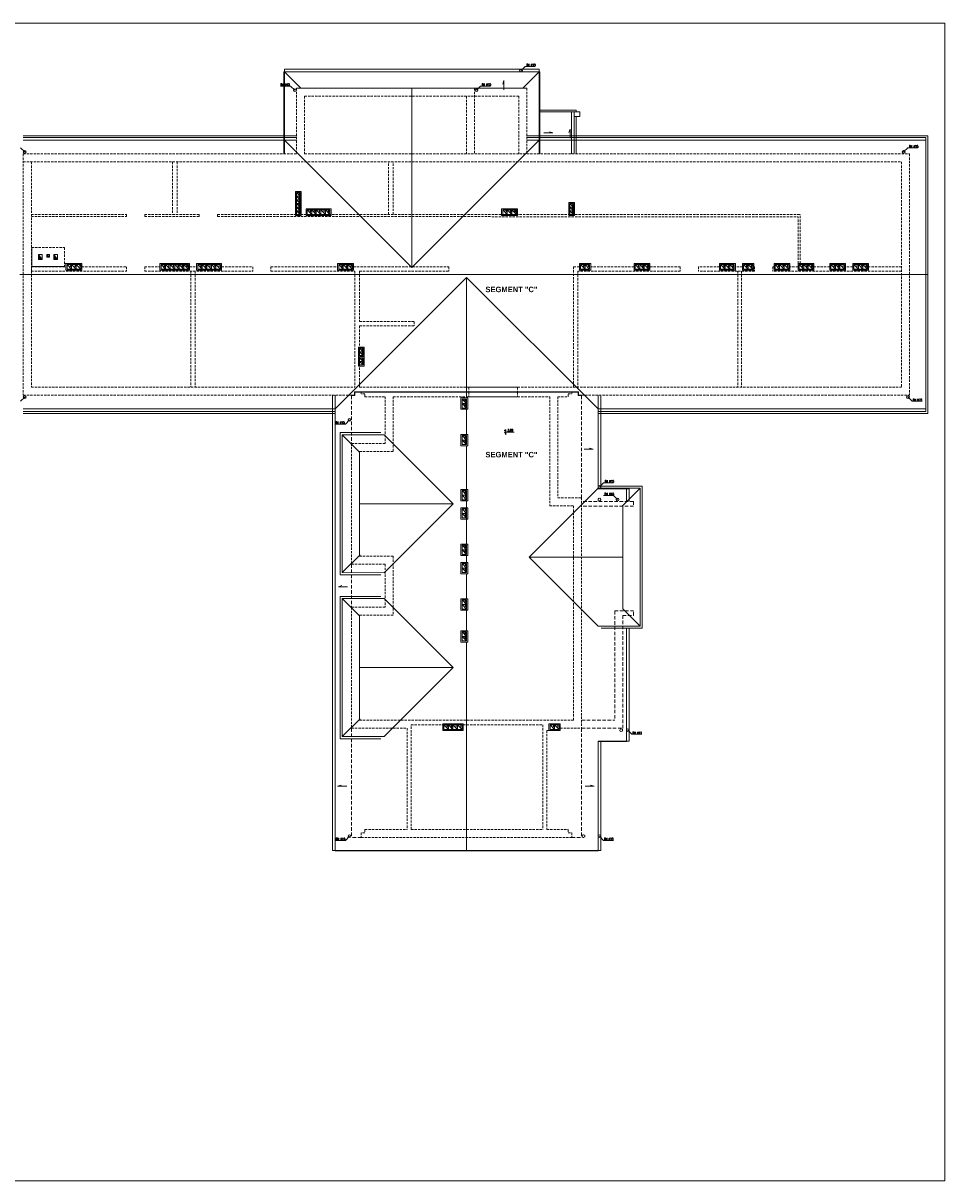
# Model space of a CAD drawing. Header units: millimetres. Extents: x 15214 to 140083, y -437840 to -79279.
# Tile 741 of 741: x 99838 to 104897, y -199942 to -193590. Entities that reach past the tile are written whole.
import ezdxf

# ---------------------------------------------------------------- set-up
doc = ezdxf.new("R2010")
doc.units = ezdxf.units.MM
doc.linetypes.add('HIDDEN', pattern=[9.525, 6.35, -3.175])
for name, color, linetype, lineweight in [('! posadzki', 7, 'Continuous', 0), ('Istn-cienka', 4, 'Continuous', 9), ('Istn-went', 5, 'Continuous', 13), ('Istn-widok', 1, 'Continuous', 15), ('Opis', 8, 'Continuous', 13)]:
    doc.layers.add(name, color=color, linetype=linetype, lineweight=lineweight)
doc.styles.add('ARCHETYP', font='romans.shx', dxfattribs={"height": 15})
doc.styles.add('SIMPLEX', font='simplex.shx', dxfattribs={"width": 0.77})
doc.styles.add('STYLE10', font='arialbd.ttf')

msp = doc.modelspace()

# ---------------------------------------------------------------- hatches: boundary and pattern name
at = {"layer": 'Istn-went'}
for points in [[(99923.13512, -194859.5883), (99923.13512, -194886.5883), (99943.13512, -194886.5883)], [(99982.13512, -194873.5883), (99968.13512, -194859.5883), (99968.13512, -194873.5883)], [(100007.13512, -194886.5883), (100027.13512, -194886.5883), (100007.13512, -194859.5883)]]:
    msp.add_hatch(color=256, dxfattribs=at).paths.add_polyline_path(points)

# ---------------------------------------------------------------- linework, layer by layer
at = {"layer": '! posadzki'}
msp.add_lwpolyline([(98318.49381, -193590.2672), (104896.74134, -193590.2672), (104896.74134, -199941.57368), (98318.49381, -199941.57368)], close=True, dxfattribs=at)
at = {"layer": 'Istn-cienka', "linetype": 'HIDDEN', "ltscale": 2}
for p, q in [((101967.13512, -198014.5883), (101967.13512, -197439.5883)), ((102712.13512, -197470.5883), (102712.13512, -198014.5883))]:
    msp.add_line(p, q, dxfattribs=at)
for points in [[(101339.13512, -193947.5883), (102603.13512, -193947.5883)], [(101339.13512, -193947.5883), (101339.13512, -194307.5883)], [(102315.13512, -193947.5883), (102315.13512, -194307.5883)], [(102603.13512, -193947.5883), (102603.13512, -194307.5883)], [(101383.13512, -193991.5883), (102559.13512, -193991.5883)], [(101383.13512, -193991.5883), (101383.13512, -194307.5883)], [(102271.13512, -193991.5883), (102271.13512, -194307.5883)], [(102559.13512, -193991.5883), (102559.13512, -194307.5883)], [(99839.13512, -194307.5883), (101339.13512, -194307.5883)], [(99839.13512, -194307.5883), (99839.13512, -195631.5883)], [(101383.13512, -194307.5883), (104703.13512, -194307.5883)], [(104703.13512, -194307.5883), (104703.13512, -195631.5883)], [(99839.13512, -194351.5883), (104659.13512, -194351.5883)], [(99883.13512, -194351.5883), (99883.13512, -194926.5883)], [(100658.13512, -194351.5883), (100658.13512, -194639.70087)], [(100683.13512, -194351.5883), (100683.13512, -194639.70087)], [(101844.13512, -194639.84058), (101844.13512, -194351.5883)], [(101869.13512, -194639.8438), (101869.13512, -194351.5883)], [(104659.13512, -194351.5883), (104659.13512, -195587.5883)], [(99883.13512, -194639.5883), (100405.12942, -194639.65546)], [(99883.13512, -194651.5883), (100405.12942, -194651.65546)], [(100405.12942, -194639.65546), (100405.12942, -194651.66832)], [(100505.12942, -194639.66832), (100805.09915, -194639.70691)], [(100505.12942, -194639.66832), (100505.12942, -194651.66832)], [(100505.12942, -194651.66832), (100805.09914, -194651.70691)], [(100805.09914, -194639.70691), (100805.09914, -194651.71978)], [(100905.09914, -194639.71978), (100905.09914, -194651.71978)], [(100905.09914, -194651.71978), (104091.13512, -194652.12965)], [(100905.09915, -194639.71978), (104103.13512, -194640.13119)], [(104091.13512, -194908.5883), (104091.13512, -194652.12965)], [(104103.13512, -194908.5883), (104103.13512, -194640.12965)], [(99885.13512, -194821.5883), (100065.13512, -194821.5883)], [(100065.13512, -194821.5883), (100065.13512, -194924.5883)], [(100065.13512, -194908.0883), (100160.13512, -194908.0883), (100160.13512, -194926.5883)], [(100589.13512, -194926.5883), (100589.13512, -194908.5883), (100751.13512, -194908.5883), (100751.13512, -194926.5883)], [(100790.13512, -194926.5883), (100790.13512, -194908.5883), (100927.13512, -194908.5883), (100927.13512, -194926.5883)], [(101564.13512, -194926.5883), (101564.13512, -194908.5883), (101651.13512, -194908.5883), (101651.13512, -194926.5883)], [(102891.13512, -194926.5883), (102891.13512, -194908.5883), (102953.13512, -194908.5883), (102953.13512, -194926.5883)], [(103191.13512, -194926.5883), (103191.13512, -194908.5883), (103278.13512, -194908.5883), (103278.13512, -194926.5883)], [(103660.13512, -194926.5883), (103660.13512, -194908.5883), (103747.13512, -194908.5883), (103747.13512, -194926.5883)], [(103786.13512, -194926.5883), (103786.13512, -194908.5883), (103848.13512, -194908.5883), (103848.13512, -194926.5883)], [(103959.13512, -194926.5883), (103959.13512, -194908.5883), (104046.13512, -194908.5883), (104046.13512, -194926.5883)], [(104091.13512, -194926.5883), (104091.13512, -194908.5883), (104178.13512, -194908.5883), (104178.13512, -194926.5883)], [(104265.13512, -194926.5883), (104265.13512, -194908.5883), (104352.13512, -194908.5883), (104352.13512, -194926.5883)], [(104391.13512, -194926.5883), (104391.13512, -194908.5883), (104478.13512, -194908.5883), (104478.13512, -194926.5883)], [(99883.13512, -194926.5883), (100073.13512, -194926.5883)], [(99883.13512, -194951.5883), (100405.09084, -194951.5883)], [(99883.13512, -194951.5883), (99883.13512, -195587.5883)], [(100160.13512, -194926.5883), (100405.09084, -194926.5883)], [(100405.09084, -194926.5883), (100405.09084, -194951.5883)], [(100505.09084, -194926.5883), (100589.13512, -194926.5883)], [(100505.09084, -194926.5883), (100505.09084, -194951.5883)], [(100505.09084, -194951.5883), (101098.05592, -194951.5883)], [(100751.13512, -194926.5883), (100790.13512, -194926.5883)], [(100758.13512, -194951.5883), (100758.13512, -195587.5883)], [(100783.13512, -194951.5883), (100783.13512, -195587.5883)], [(100927.13512, -194926.5883), (101098.05592, -194926.5883)], [(101098.05592, -194926.5883), (101098.05592, -194951.5883)], [(101198.05592, -194926.5883), (101564.13512, -194926.5883)], [(101198.05592, -194926.5883), (101198.05592, -194951.5883)], [(101198.05592, -194951.5883), (101659.13512, -194951.5883)], [(101651.13512, -194926.5883), (102174.13512, -194926.5883)], [(101659.13512, -194951.5883), (101659.13512, -195587.5883)], [(101684.13512, -194951.5883), (102174.13512, -194951.5883)], [(101684.13512, -194951.5883), (101684.13512, -195226.5883)], [(102174.13512, -194926.5883), (102174.13512, -194951.5883)], [(102891.13512, -194926.5883), (102858.13512, -194926.5883), (102858.13512, -195587.5883)], [(103444.07059, -194951.5883), (102883.13512, -194951.5883)], [(102883.13512, -194951.5883), (102883.13512, -195587.5883)], [(103191.13512, -194926.5883), (102953.13512, -194926.5883)], [(103444.07059, -194926.5883), (103278.13512, -194926.5883)], [(103444.07059, -194926.5883), (103444.07059, -194951.5883)], [(103660.13512, -194926.5883), (103544.07059, -194926.5883)], [(103544.07059, -194926.5883), (103544.07059, -194951.5883)], [(103852.10739, -194951.5883), (103544.07059, -194951.5883)], [(103786.13512, -194926.5883), (103747.13512, -194926.5883)], [(103761.13512, -194951.5883), (103761.13512, -195587.5883)], [(103781.13512, -194951.5883), (103781.13512, -195587.5883)], [(103852.10739, -194926.5883), (103848.13512, -194926.5883)], [(103852.10739, -194926.5883), (103852.10739, -194951.5883)], [(103959.13512, -194926.5883), (103952.10739, -194926.5883)], [(103952.10739, -194926.5883), (103952.10739, -194951.5883)], [(104659.13512, -194951.5883), (103952.10739, -194951.5883)], [(104091.13512, -194926.5883), (104046.13512, -194926.5883)], [(104265.13512, -194926.5883), (104178.13512, -194926.5883)], [(104391.13512, -194926.5883), (104352.13512, -194926.5883)], [(104659.13512, -194926.5883), (104478.13512, -194926.5883)], [(101684.13512, -195226.5883), (101984.13512, -195226.5883)], [(101984.13512, -195226.5883), (101984.13512, -195251.5883)], [(101684.13512, -195251.5883), (101984.13512, -195251.5883)], [(101684.13512, -195251.5883), (101684.13512, -195587.5883)], [(101684.13512, -195367.5883), (101710.13512, -195367.5883), (101710.13512, -195419.5883), (101684.13512, -195419.5883)], [(101684.13512, -195419.5883), (101710.13512, -195419.5883), (101710.13512, -195471.5883), (101684.13512, -195471.5883)], [(99883.13512, -195587.5883), (101659.13512, -195587.5883)], [(101684.13512, -195587.5883), (102284.13512, -195587.5883)], [(101694.13512, -195624.0883), (101694.13512, -195614.5883)], [(102284.13512, -195587.5883), (102284.13512, -195612.5883)], [(102284.13512, -195614.5883), (102284.13512, -195639.5883)], [(102552.13512, -195587.5883), (104659.13512, -195587.5883)], [(102552.13512, -195587.5883), (102552.13512, -195612.5883)], [(102552.13512, -195614.5883), (102552.13512, -195639.5883)], [(102849.13512, -195624.0883), (102849.13512, -195614.5883)], [(99839.13512, -195631.5883), (101640.13512, -195631.5883)], [(101714.13512, -195624.0883), (101694.13512, -195624.0883)], [(101714.13512, -195639.5883), (101714.13512, -195624.0883)], [(101714.13512, -195639.5883), (101825.13512, -195639.5883)], [(101825.13512, -195639.5883), (101825.13512, -195895.5883)], [(101869.13512, -195639.5883), (102284.13512, -195639.5883)], [(101869.13512, -195639.5883), (101869.13512, -195939.5883)], [(102552.13512, -195639.5883), (102728.13512, -195639.5883)], [(102728.13512, -195639.5883), (102728.13512, -196238.5883)], [(102772.13512, -195639.5883), (102772.13512, -196194.5883)], [(102772.13512, -195639.5883), (102829.13512, -195639.5883)], [(102829.13512, -195639.5883), (102829.13512, -195624.0883)], [(102829.13512, -195624.0883), (102849.13512, -195624.0883)], [(102903.13512, -195631.5883), (104703.13512, -195631.5883)], [(101640.13512, -195895.5883), (101825.13512, -195895.5883)], [(101640.13512, -195895.5883), (101640.13512, -196558.5883)], [(101684.13512, -195939.5883), (101869.13512, -195939.5883)], [(101684.13512, -195939.5883), (101684.13512, -196514.5883)], [(102728.13512, -196238.5883), (102859.13512, -196238.5883)], [(102772.13512, -196194.5883), (102903.13512, -196194.5883)], [(102859.13512, -196238.5883), (102859.13512, -197414.5883)], [(102903.13512, -196194.5883), (102903.13512, -197458.5883)], [(101640.13512, -196558.5883), (101825.13512, -196558.5883)], [(101684.13512, -196514.5883), (101869.13512, -196514.5883)], [(101825.13512, -196558.5883), (101825.13512, -196794.5883)], [(101869.13512, -196514.5883), (101869.13512, -196838.5883)], [(101640.13512, -196794.5883), (101825.13512, -196794.5883)], [(101640.13512, -196794.5883), (101640.13512, -197458.5883)], [(101684.13512, -196838.5883), (101869.13512, -196838.5883)], [(101684.13512, -196838.5883), (101684.13512, -197413.5883)], [(101640.13512, -197458.5883), (101945.13512, -197458.5883)], [(101684.13512, -197414.5883), (102859.13512, -197414.5883)], [(101945.13512, -197458.5883), (101945.13512, -198014.5883)], [(101967.13512, -197439.5883), (102690.13512, -197439.5883)], [(102141.13512, -197439.5883), (102141.13512, -197470.5883), (102253.13512, -197470.5883), (102253.13512, -197439.5883)], [(102147.13512, -197439.5883), (102247.13512, -197439.5883)], [(102690.13512, -197439.5883), (102690.13512, -198014.5883)], [(102730.13512, -197439.5883), (102730.13512, -197464.5883)], [(102730.13512, -197439.5883), (102780.13512, -197439.5883)], [(102780.13512, -197464.5883), (102780.13512, -197439.5883)], [(102786.13512, -197458.5883), (102903.13512, -197458.5883)], [(102786.13512, -197458.5883), (102786.13512, -197470.5883)], [(102712.13512, -197470.5883), (102786.13512, -197470.5883)], [(102730.13512, -197464.5883), (102780.13512, -197464.5883)], [(101714.13512, -198014.5883), (101714.13512, -198031.5883), (101694.13512, -198031.5883), (101694.13512, -198058.5883)], [(101714.13512, -198014.5883), (101945.13512, -198014.5883)], [(101967.13512, -198014.5883), (102690.13512, -198014.5883)], [(102712.13512, -198014.5883), (102829.13512, -198014.5883)], [(102829.13512, -198014.5883), (102829.13512, -198031.5883), (102849.13512, -198031.5883), (102849.13512, -198058.5883)], [(101694.13512, -198058.5883), (102690.13512, -198058.5883)], [(102685.13512, -198058.5883), (102849.13512, -198058.5883)]]:
    msp.add_lwpolyline(points, dxfattribs=at)
for points in [[(101332.13512, -194513.5883), (101364.13512, -194513.5883), (101364.13512, -194645.5883), (101332.13512, -194645.5883)], [(102832.13512, -194573.5883), (102864.13512, -194573.5883), (102864.13512, -194645.5883), (102832.13512, -194645.5883)], [(101391.13512, -194608.5883), (101528.13512, -194608.5883), (101528.13512, -194645.5883), (101391.13512, -194645.5883)], [(102464.13512, -194608.5883), (102551.13512, -194608.5883), (102551.13512, -194645.5883), (102464.13512, -194645.5883)], [(102241.13512, -195646.5883), (102278.13512, -195646.5883), (102278.13512, -195708.5883), (102241.13512, -195708.5883)], [(102241.13512, -195846.5883), (102278.13512, -195846.5883), (102278.13512, -195908.5883), (102241.13512, -195908.5883)], [(102241.13512, -196148.5883), (102278.13512, -196148.5883), (102278.13512, -196210.5883), (102241.13512, -196210.5883)], [(102241.13512, -196248.5883), (102278.13512, -196248.5883), (102278.13512, -196310.5883), (102241.13512, -196310.5883)], [(102241.13512, -196448.5883), (102278.13512, -196448.5883), (102278.13512, -196510.5883), (102241.13512, -196510.5883)], [(102241.13512, -196548.5883), (102278.13512, -196548.5883), (102278.13512, -196610.5883), (102241.13512, -196610.5883)], [(102241.13512, -196748.5883), (102278.13512, -196748.5883), (102278.13512, -196810.5883), (102241.13512, -196810.5883)], [(102241.13512, -196923.5883), (102278.13512, -196923.5883), (102278.13512, -196985.5883), (102241.13512, -196985.5883)]]:
    msp.add_lwpolyline(points, close=True, dxfattribs=at)
at = {"layer": 'Istn-went'}
for points in [[(101338.13512, -194539.5883), (101358.13512, -194539.5883), (101358.13512, -194519.5883), (101338.13512, -194519.5883)], [(101338.13512, -194559.5883), (101358.13512, -194559.5883), (101358.13512, -194539.5883), (101338.13512, -194539.5883)], [(101338.13512, -194579.5883), (101358.13512, -194579.5883), (101358.13512, -194559.5883), (101338.13512, -194559.5883)], [(101338.13512, -194599.5883), (101358.13512, -194599.5883), (101358.13512, -194579.5883), (101338.13512, -194579.5883)], [(101338.13512, -194619.5883), (101358.13512, -194619.5883), (101358.13512, -194599.5883), (101338.13512, -194599.5883)], [(102838.13512, -194599.5883), (102858.13512, -194599.5883), (102858.13512, -194579.5883), (102838.13512, -194579.5883)], [(102838.13512, -194619.5883), (102858.13512, -194619.5883), (102858.13512, -194599.5883), (102838.13512, -194599.5883)], [(101338.13512, -194639.5883), (101358.13512, -194639.5883), (101358.13512, -194619.5883), (101338.13512, -194619.5883)], [(101397.13512, -194639.5883), (101422.13512, -194639.5883), (101422.13512, -194614.5883), (101397.13512, -194614.5883)], [(101422.13512, -194639.5883), (101447.13512, -194639.5883), (101447.13512, -194614.5883), (101422.13512, -194614.5883)], [(101447.13512, -194639.5883), (101472.13512, -194639.5883), (101472.13512, -194614.5883), (101447.13512, -194614.5883)], [(101472.13512, -194639.5883), (101497.13512, -194639.5883), (101497.13512, -194614.5883), (101472.13512, -194614.5883)], [(101497.13512, -194639.5883), (101522.13512, -194639.5883), (101522.13512, -194614.5883), (101497.13512, -194614.5883)], [(102470.13512, -194639.5883), (102495.13512, -194639.5883), (102495.13512, -194614.5883), (102470.13512, -194614.5883)], [(102495.13512, -194639.5883), (102520.13512, -194639.5883), (102520.13512, -194614.5883), (102495.13512, -194614.5883)], [(102520.13512, -194639.5883), (102545.13512, -194639.5883), (102545.13512, -194614.5883), (102520.13512, -194614.5883)], [(102838.13512, -194639.5883), (102858.13512, -194639.5883), (102858.13512, -194619.5883), (102838.13512, -194619.5883)], [(100079.13512, -194914.0883), (100104.13512, -194914.0883), (100104.13512, -194939.0883), (100079.13512, -194939.0883)], [(100104.13512, -194914.0883), (100129.13512, -194914.0883), (100129.13512, -194939.0883), (100104.13512, -194939.0883)], [(100129.13512, -194914.0883), (100154.13512, -194914.0883), (100154.13512, -194939.0883), (100129.13512, -194939.0883)], [(100595.13512, -194939.5883), (100620.13512, -194939.5883), (100620.13512, -194914.5883), (100595.13512, -194914.5883)], [(100620.13512, -194939.5883), (100645.13512, -194939.5883), (100645.13512, -194914.5883), (100620.13512, -194914.5883)], [(100645.13512, -194939.5883), (100670.13512, -194939.5883), (100670.13512, -194914.5883), (100645.13512, -194914.5883)], [(100670.13512, -194939.5883), (100695.13512, -194939.5883), (100695.13512, -194914.5883), (100670.13512, -194914.5883)], [(100695.13512, -194939.5883), (100720.13512, -194939.5883), (100720.13512, -194914.5883), (100695.13512, -194914.5883)], [(100720.13512, -194939.5883), (100745.13512, -194939.5883), (100745.13512, -194914.5883), (100720.13512, -194914.5883)], [(100796.13512, -194939.5883), (100821.13512, -194939.5883), (100821.13512, -194914.5883), (100796.13512, -194914.5883)], [(100821.13512, -194939.5883), (100846.13512, -194939.5883), (100846.13512, -194914.5883), (100821.13512, -194914.5883)], [(100846.13512, -194939.5883), (100871.13512, -194939.5883), (100871.13512, -194914.5883), (100846.13512, -194914.5883)], [(100871.13512, -194939.5883), (100896.13512, -194939.5883), (100896.13512, -194914.5883), (100871.13512, -194914.5883)], [(100896.13512, -194939.5883), (100921.13512, -194939.5883), (100921.13512, -194914.5883), (100896.13512, -194914.5883)], [(101570.13512, -194939.5883), (101595.13512, -194939.5883), (101595.13512, -194914.5883), (101570.13512, -194914.5883)], [(101595.13512, -194939.5883), (101620.13512, -194939.5883), (101620.13512, -194914.5883), (101595.13512, -194914.5883)], [(101620.13512, -194939.5883), (101645.13512, -194939.5883), (101645.13512, -194914.5883), (101620.13512, -194914.5883)], [(102897.13512, -194939.5883), (102922.13512, -194939.5883), (102922.13512, -194914.5883), (102897.13512, -194914.5883)], [(102922.13512, -194939.5883), (102947.13512, -194939.5883), (102947.13512, -194914.5883), (102922.13512, -194914.5883)], [(103197.13512, -194939.5883), (103222.13512, -194939.5883), (103222.13512, -194914.5883), (103197.13512, -194914.5883)], [(103222.13512, -194939.5883), (103247.13512, -194939.5883), (103247.13512, -194914.5883), (103222.13512, -194914.5883)], [(103247.13512, -194939.5883), (103272.13512, -194939.5883), (103272.13512, -194914.5883), (103247.13512, -194914.5883)], [(103666.13512, -194939.5883), (103691.13512, -194939.5883), (103691.13512, -194914.5883), (103666.13512, -194914.5883)], [(103691.13512, -194939.5883), (103716.13512, -194939.5883), (103716.13512, -194914.5883), (103691.13512, -194914.5883)], [(103716.13512, -194939.5883), (103741.13512, -194939.5883), (103741.13512, -194914.5883), (103716.13512, -194914.5883)], [(103792.13512, -194939.5883), (103817.13512, -194939.5883), (103817.13512, -194914.5883), (103792.13512, -194914.5883)], [(103817.13512, -194939.5883), (103842.13512, -194939.5883), (103842.13512, -194914.5883), (103817.13512, -194914.5883)], [(103965.13512, -194939.5883), (103990.13512, -194939.5883), (103990.13512, -194914.5883), (103965.13512, -194914.5883)], [(103990.13512, -194939.5883), (104015.13512, -194939.5883), (104015.13512, -194914.5883), (103990.13512, -194914.5883)], [(104015.13512, -194939.5883), (104040.13512, -194939.5883), (104040.13512, -194914.5883), (104015.13512, -194914.5883)], [(104097.13512, -194939.5883), (104122.13512, -194939.5883), (104122.13512, -194914.5883), (104097.13512, -194914.5883)], [(104122.13512, -194939.5883), (104147.13512, -194939.5883), (104147.13512, -194914.5883), (104122.13512, -194914.5883)], [(104147.13512, -194939.5883), (104172.13512, -194939.5883), (104172.13512, -194914.5883), (104147.13512, -194914.5883)], [(104271.13512, -194939.5883), (104296.13512, -194939.5883), (104296.13512, -194914.5883), (104271.13512, -194914.5883)], [(104296.13512, -194939.5883), (104321.13512, -194939.5883), (104321.13512, -194914.5883), (104296.13512, -194914.5883)], [(104321.13512, -194939.5883), (104346.13512, -194939.5883), (104346.13512, -194914.5883), (104321.13512, -194914.5883)], [(104397.13512, -194939.5883), (104422.13512, -194939.5883), (104422.13512, -194914.5883), (104397.13512, -194914.5883)], [(104422.13512, -194939.5883), (104447.13512, -194939.5883), (104447.13512, -194914.5883), (104422.13512, -194914.5883)], [(104447.13512, -194939.5883), (104472.13512, -194939.5883), (104472.13512, -194914.5883), (104447.13512, -194914.5883)], [(101684.13512, -195393.5883), (101704.13512, -195393.5883), (101704.13512, -195373.5883), (101684.13512, -195373.5883)], [(101684.13512, -195413.5883), (101704.13512, -195413.5883), (101704.13512, -195393.5883), (101684.13512, -195393.5883)], [(101684.13512, -195445.5883), (101704.13512, -195445.5883), (101704.13512, -195425.5883), (101684.13512, -195425.5883)], [(101684.13512, -195465.5883), (101704.13512, -195465.5883), (101704.13512, -195445.5883), (101684.13512, -195445.5883)], [(102247.13512, -195677.5883), (102272.13512, -195677.5883), (102272.13512, -195652.5883), (102247.13512, -195652.5883)], [(102247.13512, -195702.5883), (102272.13512, -195702.5883), (102272.13512, -195677.5883), (102247.13512, -195677.5883)], [(102247.13512, -195877.5883), (102272.13512, -195877.5883), (102272.13512, -195852.5883), (102247.13512, -195852.5883)], [(102247.13512, -195902.5883), (102272.13512, -195902.5883), (102272.13512, -195877.5883), (102247.13512, -195877.5883)], [(102247.13512, -196179.5883), (102272.13512, -196179.5883), (102272.13512, -196154.5883), (102247.13512, -196154.5883)], [(102247.13512, -196204.5883), (102272.13512, -196204.5883), (102272.13512, -196179.5883), (102247.13512, -196179.5883)], [(102247.13512, -196279.5883), (102272.13512, -196279.5883), (102272.13512, -196254.5883), (102247.13512, -196254.5883)], [(102247.13512, -196304.5883), (102272.13512, -196304.5883), (102272.13512, -196279.5883), (102247.13512, -196279.5883)], [(102247.13512, -196479.5883), (102272.13512, -196479.5883), (102272.13512, -196454.5883), (102247.13512, -196454.5883)], [(102247.13512, -196504.5883), (102272.13512, -196504.5883), (102272.13512, -196479.5883), (102247.13512, -196479.5883)], [(102247.13512, -196579.5883), (102272.13512, -196579.5883), (102272.13512, -196554.5883), (102247.13512, -196554.5883)], [(102247.13512, -196604.5883), (102272.13512, -196604.5883), (102272.13512, -196579.5883), (102247.13512, -196579.5883)], [(102247.13512, -196779.5883), (102272.13512, -196779.5883), (102272.13512, -196754.5883), (102247.13512, -196754.5883)], [(102247.13512, -196804.5883), (102272.13512, -196804.5883), (102272.13512, -196779.5883), (102247.13512, -196779.5883)], [(102247.13512, -196954.5883), (102272.13512, -196954.5883), (102272.13512, -196929.5883), (102247.13512, -196929.5883)], [(102247.13512, -196979.5883), (102272.13512, -196979.5883), (102272.13512, -196954.5883), (102247.13512, -196954.5883)], [(102147.13512, -197464.5883), (102172.13512, -197464.5883), (102172.13512, -197439.5883), (102147.13512, -197439.5883)], [(102172.13512, -197464.5883), (102197.13512, -197464.5883), (102197.13512, -197439.5883), (102172.13512, -197439.5883)], [(102197.13512, -197464.5883), (102222.13512, -197464.5883), (102222.13512, -197439.5883), (102197.13512, -197439.5883)], [(102222.13512, -197464.5883), (102247.13512, -197464.5883), (102247.13512, -197439.5883), (102222.13512, -197439.5883)], [(102730.13512, -197464.5883), (102755.13512, -197464.5883), (102755.13512, -197439.5883), (102730.13512, -197439.5883)], [(102755.13512, -197464.5883), (102780.13512, -197464.5883), (102780.13512, -197439.5883), (102755.13512, -197439.5883)]]:
    msp.add_lwpolyline(points, close=True, dxfattribs=at)
for points in [[(101338.13512, -194519.5883), (101358.13512, -194539.5883)], [(101338.13512, -194539.5883), (101358.13512, -194559.5883)], [(101338.13512, -194559.5883), (101358.13512, -194579.5883)], [(101338.13512, -194579.5883), (101358.13512, -194599.5883)], [(101338.13512, -194599.5883), (101358.13512, -194619.5883)], [(102838.13512, -194579.5883), (102858.13512, -194599.5883)], [(102838.13512, -194599.5883), (102858.13512, -194619.5883)], [(101338.13512, -194619.5883), (101358.13512, -194639.5883)], [(101397.13512, -194614.5883), (101422.13512, -194639.5883)], [(101422.13512, -194614.5883), (101447.13512, -194639.5883)], [(101447.13512, -194614.5883), (101472.13512, -194639.5883)], [(101472.13512, -194614.5883), (101497.13512, -194639.5883)], [(101497.13512, -194614.5883), (101522.13512, -194639.5883)], [(102470.13512, -194614.5883), (102495.13512, -194639.5883)], [(102495.13512, -194614.5883), (102520.13512, -194639.5883)], [(102520.13512, -194614.5883), (102545.13512, -194639.5883)], [(102838.13512, -194619.5883), (102858.13512, -194639.5883)], [(99923.13512, -194859.5883), (99943.13512, -194859.5883)], [(99923.13512, -194859.5883), (99923.13512, -194886.5883)], [(99923.13512, -194859.5883), (99943.13512, -194886.5883)], [(99923.13512, -194886.5883), (99943.13512, -194886.5883)], [(99943.13512, -194859.5883), (99943.13512, -194886.5883)], [(99968.13512, -194859.5883), (99982.13512, -194859.5883)], [(99968.13512, -194859.5883), (99968.13512, -194873.5883)], [(99968.13512, -194859.5883), (99982.13512, -194873.5883)], [(99968.13512, -194873.5883), (99982.13512, -194873.5883)], [(99982.13512, -194859.5883), (99982.13512, -194873.5883)], [(100007.13512, -194859.5883), (100027.13512, -194859.5883)], [(100007.13512, -194859.5883), (100007.13512, -194886.5883)], [(100007.13512, -194859.5883), (100027.13512, -194886.5883)], [(100007.13512, -194886.5883), (100027.13512, -194886.5883)], [(100027.13512, -194859.5883), (100027.13512, -194886.5883)], [(100079.13512, -194914.0883), (100104.13512, -194939.0883)], [(100104.13512, -194914.0883), (100129.13512, -194939.0883)], [(100129.13512, -194914.0883), (100154.13512, -194939.0883)], [(100595.13512, -194914.5883), (100620.13512, -194939.5883)], [(100620.13512, -194914.5883), (100645.13512, -194939.5883)], [(100645.13512, -194914.5883), (100670.13512, -194939.5883)], [(100670.13512, -194914.5883), (100695.13512, -194939.5883)], [(100695.13512, -194914.5883), (100720.13512, -194939.5883)], [(100720.13512, -194914.5883), (100745.13512, -194939.5883)], [(100796.13512, -194914.5883), (100821.13512, -194939.5883)], [(100821.13512, -194914.5883), (100846.13512, -194939.5883)], [(100846.13512, -194914.5883), (100871.13512, -194939.5883)], [(100871.13512, -194914.5883), (100896.13512, -194939.5883)], [(100896.13512, -194914.5883), (100921.13512, -194939.5883)], [(101570.13512, -194914.5883), (101595.13512, -194939.5883)], [(101595.13512, -194914.5883), (101620.13512, -194939.5883)], [(101620.13512, -194914.5883), (101645.13512, -194939.5883)], [(102897.13512, -194914.5883), (102922.13512, -194939.5883)], [(102922.13512, -194914.5883), (102947.13512, -194939.5883)], [(103197.13512, -194914.5883), (103222.13512, -194939.5883)], [(103222.13512, -194914.5883), (103247.13512, -194939.5883)], [(103247.13512, -194914.5883), (103272.13512, -194939.5883)], [(103666.13512, -194914.5883), (103691.13512, -194939.5883)], [(103691.13512, -194914.5883), (103716.13512, -194939.5883)], [(103716.13512, -194914.5883), (103741.13512, -194939.5883)], [(103792.13512, -194914.5883), (103817.13512, -194939.5883)], [(103817.13512, -194914.5883), (103842.13512, -194939.5883)], [(103965.13512, -194914.5883), (103990.13512, -194939.5883)], [(103990.13512, -194914.5883), (104015.13512, -194939.5883)], [(104015.13512, -194914.5883), (104040.13512, -194939.5883)], [(104097.13512, -194914.5883), (104122.13512, -194939.5883)], [(104122.13512, -194914.5883), (104147.13512, -194939.5883)], [(104147.13512, -194914.5883), (104172.13512, -194939.5883)], [(104271.13512, -194914.5883), (104296.13512, -194939.5883)], [(104296.13512, -194914.5883), (104321.13512, -194939.5883)], [(104321.13512, -194914.5883), (104346.13512, -194939.5883)], [(104397.13512, -194914.5883), (104422.13512, -194939.5883)], [(104422.13512, -194914.5883), (104447.13512, -194939.5883)], [(104447.13512, -194914.5883), (104472.13512, -194939.5883)], [(101684.13512, -195373.5883), (101704.13512, -195393.5883)], [(101684.13512, -195393.5883), (101704.13512, -195413.5883)], [(101684.13512, -195425.5883), (101704.13512, -195445.5883)], [(101684.13512, -195445.5883), (101704.13512, -195465.5883)], [(102247.13512, -195652.5883), (102272.13512, -195677.5883)], [(102247.13512, -195677.5883), (102272.13512, -195702.5883)], [(102247.13512, -195852.5883), (102272.13512, -195877.5883)], [(102247.13512, -195877.5883), (102272.13512, -195902.5883)], [(102247.13512, -196154.5883), (102272.13512, -196179.5883)], [(102247.13512, -196179.5883), (102272.13512, -196204.5883)], [(102247.13512, -196254.5883), (102272.13512, -196279.5883)], [(102247.13512, -196279.5883), (102272.13512, -196304.5883)], [(102247.13512, -196454.5883), (102272.13512, -196479.5883)], [(102247.13512, -196479.5883), (102272.13512, -196504.5883)], [(102247.13512, -196554.5883), (102272.13512, -196579.5883)], [(102247.13512, -196579.5883), (102272.13512, -196604.5883)], [(102247.13512, -196754.5883), (102272.13512, -196779.5883)], [(102247.13512, -196779.5883), (102272.13512, -196804.5883)], [(102247.13512, -196929.5883), (102272.13512, -196954.5883)], [(102247.13512, -196954.5883), (102272.13512, -196979.5883)], [(102147.13512, -197439.5883), (102172.13512, -197464.5883)], [(102172.13512, -197439.5883), (102197.13512, -197464.5883)], [(102197.13512, -197439.5883), (102222.13512, -197464.5883)], [(102222.13512, -197439.5883), (102247.13512, -197464.5883)], [(102730.13512, -197439.5883), (102755.13512, -197464.5883)], [(102755.13512, -197439.5883), (102780.13512, -197464.5883)]]:
    msp.add_lwpolyline(points, dxfattribs=at)
at = {"layer": 'Istn-widok'}
for p, q in [((101577.13512, -195836.29524), (101577.13512, -196616.88137)), ((101589.13512, -195848.29524), (101589.13512, -196604.88137)), ((103224.13512, -196898.38137), (103224.13512, -196141.79524)), ((103236.13512, -196910.38137), (103236.13512, -196129.79524)), ((101577.13512, -196735.29524), (101577.13512, -197515.88137)), ((101589.13512, -196747.29524), (101589.13512, -197503.88137))]:
    msp.add_line(p, q, dxfattribs=at)
for points in [[(101269.13512, -193857.5883), (102673.13512, -193857.5883)], [(101269.13512, -193857.5883), (101269.13512, -194307.5883)], [(101272.13512, -193842.5883), (102670.13512, -193842.5883)], [(101272.13512, -193842.5883), (101272.13512, -194307.5883)], [(101362.13512, -193947.5883), (101272.13512, -193857.5883)], [(102580.13512, -193947.5883), (102670.13512, -193857.5883)], [(102670.13512, -193842.5883), (102670.13512, -194307.5883)], [(102673.13512, -193857.5883), (102673.13512, -194307.5883)], [(101339.13512, -193947.5883), (102603.13512, -193947.5883)], [(101971.13512, -193947.5883), (101971.13512, -194931.5883)], [(102673.13512, -194067.5883), (102873.13512, -194067.5883)], [(102673.13512, -194077.5883), (102893.13512, -194077.5883)], [(102848.13512, -194077.5883), (102848.13512, -194307.5883)], [(102863.13512, -194077.5883), (102863.13512, -194307.5883)], [(102873.13512, -194067.5883), (102873.13512, -194077.5883)], [(102893.13512, -194077.5883), (102893.13512, -194102.5883)], [(102863.13512, -194102.5883), (102893.13512, -194102.5883)], [(102873.13512, -194102.5883), (102873.13512, -194307.5883)], [(101339.13512, -194207.5883), (99839.13512, -194207.5883)], [(101339.13512, -194217.5883), (99839.13512, -194217.5883)], [(102993.13512, -195731.5883), (104803.13512, -195731.5883), (104803.13512, -194207.5883), (102603.13512, -194207.5883)], [(102993.13512, -195721.5883), (104793.13512, -195721.5883), (104793.13512, -194217.5883), (102603.13512, -194217.5883)], [(101339.13512, -194232.5883), (99839.13512, -194232.5883)], [(101971.13512, -194931.5883), (101272.13512, -194232.5883)], [(101971.13512, -194931.5883), (102670.13512, -194232.5883)], [(104793.13512, -194232.5883), (102603.13512, -194232.5883)], [(99885.13512, -194821.5883), (99885.13512, -194924.5883)], [(104803.13512, -194969.5883), (99819.13512, -194969.5883)], [(99883.13512, -194926.5883), (99883.13512, -194951.5883)], [(99885.13512, -194924.5883), (100065.13512, -194924.5883)], [(101550.13512, -195706.5883), (102271.63512, -194985.0883)], [(102993.13512, -195706.5883), (102271.63512, -194985.0883)], [(102271.63512, -195646.5883), (102271.63512, -194985.0883)], [(101656.13512, -195612.5883), (102284.13512, -195612.5883)], [(101656.13512, -195612.5883), (101656.13512, -195631.5883)], [(101658.13512, -195614.5883), (101694.13512, -195614.5883)], [(101658.13512, -195614.5883), (101658.13512, -195633.5883)], [(101694.13512, -195614.5883), (102284.13512, -195614.5883)], [(102284.13512, -195587.5883), (102552.13512, -195587.5883)], [(102284.13512, -195612.5883), (102284.13512, -195614.5883)], [(102552.13512, -195612.5883), (102284.13512, -195612.5883)], [(102552.13512, -195614.5883), (102284.13512, -195614.5883)], [(102552.13512, -195612.5883), (102858.13512, -195612.5883)], [(102552.13512, -195614.5883), (102849.13512, -195614.5883)], [(102849.13512, -195614.5883), (102884.13512, -195614.5883)], [(102858.13512, -195612.5883), (102886.13512, -195612.5883)], [(102884.13512, -195614.5883), (102884.13512, -195633.5883)], [(102886.13512, -195612.5883), (102886.13512, -195631.5883)], [(101535.13512, -195631.5883), (101535.13512, -198128.5883)], [(101550.13512, -195631.5883), (101550.13512, -198131.5883)], [(101640.13512, -195631.5883), (101656.13512, -195631.5883)], [(101640.13512, -195633.5883), (101658.13512, -195633.5883)], [(102552.13512, -195639.5883), (102284.13512, -195639.5883)], [(102884.13512, -195633.5883), (102903.13512, -195633.5883)], [(102886.13512, -195631.5883), (102903.13512, -195631.5883)], [(102993.13512, -195633.5883), (102993.13512, -196144.5883)], [(103008.13512, -195633.5883), (103008.13512, -196141.5883)], [(99839.13512, -195706.5883), (101550.13512, -195706.5883)], [(99839.13512, -195721.5883), (101550.13512, -195721.5883)], [(99839.13512, -195731.5883), (101550.13512, -195731.5883)], [(102271.63512, -195846.5883), (102271.63512, -195708.5883)], [(102993.13512, -195706.5883), (104793.13512, -195706.5883)], [(101577.13512, -195836.29524), (101801.92819, -195836.29524)], [(101589.13512, -195848.29524), (101819.92819, -195848.29524)], [(101589.13512, -195848.29524), (101684.13512, -195943.29524)], [(101820.13512, -195848.50218), (102198.42819, -196226.79524)], [(102487.72182, -195847.97827), (102479.63841, -195833.97739)], [(102479.63841, -195833.97739), (102533.07262, -195833.97739)], [(102487.72182, -195819.97651), (102487.72182, -195847.97827)], [(102271.63512, -196148.5883), (102271.63512, -195908.5883)], [(101684.13512, -196514.5883), (101684.13512, -195939.5883)], [(102993.13512, -196141.5883), (102614.84206, -196519.88137)], [(103224.13512, -196141.79524), (102993.13512, -196141.5883)], [(103149.13512, -196141.5883), (102993.13512, -196141.5883)], [(103164.13512, -196144.5883), (102993.13512, -196144.5883)], [(103236.13512, -196129.79524), (103011.13512, -196129.5883)], [(103224.13512, -196141.79524), (103126.34206, -196239.5883)], [(103149.13512, -196141.5883), (103149.13512, -196214.5883)], [(103164.13512, -196144.5883), (103164.13512, -196214.5883)], [(101684.13512, -196226.5883), (102198.22125, -196226.5883)], [(101820.13512, -196605.0883), (102198.42819, -196226.79524)], [(102271.63512, -196448.5883), (102271.63512, -196210.5883)], [(103129.13512, -196803.38137), (103129.13512, -196236.79524)], [(101589.13512, -196604.88137), (101686.92819, -196507.0883)], [(102271.63512, -196548.5883), (102271.63512, -196510.5883)], [(102993.13512, -196898.17443), (102614.84206, -196519.88137)], [(103129.13512, -196520.0883), (102615.049, -196520.0883)], [(101577.13512, -196616.88137), (101802.13512, -196617.0883)], [(101589.13512, -196604.88137), (101820.13512, -196605.0883)], [(102271.63512, -196748.5883), (102271.63512, -196610.5883)], [(101577.13512, -196735.29524), (101801.92819, -196735.29524)], [(101589.13512, -196747.29524), (101819.92819, -196747.29524)], [(101589.13512, -196747.29524), (101684.13512, -196842.29524)], [(101820.13512, -196747.50218), (102198.42819, -197125.79524)], [(102271.63512, -196923.5883), (102271.63512, -196810.5883)], [(103224.13512, -196898.38137), (103129.13512, -196803.38137)], [(101684.13512, -197414.5883), (101684.13512, -196838.5883)], [(103224.13512, -196898.38137), (102993.34206, -196898.38137)], [(103236.13512, -196910.38137), (103011.34206, -196910.38137)], [(103149.13512, -196910.38137), (103149.13512, -197531.5883)], [(103164.13512, -196910.38137), (103164.13512, -197528.5883)], [(102271.63512, -198128.5883), (102271.63512, -196985.5883)], [(101684.13512, -197125.5883), (102198.22125, -197125.5883)], [(101820.13512, -197504.0883), (102198.42819, -197125.79524)], [(101589.13512, -197503.88137), (101686.92819, -197406.0883)], [(102786.13512, -197458.5883), (102780.13512, -197458.5883)], [(101577.13512, -197515.88137), (101802.13512, -197516.0883)], [(101589.13512, -197503.88137), (101820.13512, -197504.0883)], [(102730.13512, -197464.5883), (102730.13512, -197470.5883)], [(102993.13512, -197528.5883), (102993.13512, -198131.5883)], [(102993.13512, -197528.5883), (103164.13512, -197528.5883)], [(102993.13512, -197531.5883), (103149.13512, -197531.5883)], [(103008.13512, -197531.5883), (103008.13512, -198128.5883)], [(103008.13512, -198128.5883), (101535.13512, -198128.5883)], [(102993.13512, -198131.5883), (101550.13512, -198131.5883)]]:
    msp.add_lwpolyline(points, dxfattribs=at)
for points in [[(101332.13512, -194513.5883), (101364.13512, -194513.5883), (101364.13512, -194645.5883), (101332.13512, -194645.5883)], [(102832.13512, -194573.5883), (102864.13512, -194573.5883), (102864.13512, -194645.5883), (102832.13512, -194645.5883)], [(101391.13512, -194608.5883), (101528.13512, -194608.5883), (101528.13512, -194645.5883), (101391.13512, -194645.5883)], [(102464.13512, -194608.5883), (102551.13512, -194608.5883), (102551.13512, -194645.5883), (102464.13512, -194645.5883)], [(100073.13512, -194908.0883), (100160.13512, -194908.0883), (100160.13512, -194945.0883), (100073.13512, -194945.0883)], [(100589.13512, -194908.5883), (100751.13512, -194908.5883), (100751.13512, -194945.5883), (100589.13512, -194945.5883)], [(100790.13512, -194908.5883), (100927.13512, -194908.5883), (100927.13512, -194945.5883), (100790.13512, -194945.5883)], [(101564.13512, -194908.5883), (101651.13512, -194908.5883), (101651.13512, -194945.5883), (101564.13512, -194945.5883)], [(102891.13512, -194908.5883), (102953.13512, -194908.5883), (102953.13512, -194945.5883), (102891.13512, -194945.5883)], [(103191.13512, -194908.5883), (103278.13512, -194908.5883), (103278.13512, -194945.5883), (103191.13512, -194945.5883)], [(103660.13512, -194908.5883), (103747.13512, -194908.5883), (103747.13512, -194945.5883), (103660.13512, -194945.5883)], [(103786.13512, -194908.5883), (103848.13512, -194908.5883), (103848.13512, -194945.5883), (103786.13512, -194945.5883)], [(103959.13512, -194908.5883), (104046.13512, -194908.5883), (104046.13512, -194945.5883), (103959.13512, -194945.5883)], [(104091.13512, -194908.5883), (104178.13512, -194908.5883), (104178.13512, -194945.5883), (104091.13512, -194945.5883)], [(104265.13512, -194908.5883), (104352.13512, -194908.5883), (104352.13512, -194945.5883), (104265.13512, -194945.5883)], [(104391.13512, -194908.5883), (104478.13512, -194908.5883), (104478.13512, -194945.5883), (104391.13512, -194945.5883)], [(101678.13512, -195367.5883), (101710.13512, -195367.5883), (101710.13512, -195471.5883), (101678.13512, -195471.5883)], [(102241.13512, -195708.5883), (102278.13512, -195708.5883), (102278.13512, -195646.5883), (102241.13512, -195646.5883)], [(102241.13512, -195908.5883), (102278.13512, -195908.5883), (102278.13512, -195846.5883), (102241.13512, -195846.5883)], [(102241.13512, -196210.5883), (102278.13512, -196210.5883), (102278.13512, -196148.5883), (102241.13512, -196148.5883)], [(102241.13512, -196310.5883), (102278.13512, -196310.5883), (102278.13512, -196248.5883), (102241.13512, -196248.5883)], [(102241.13512, -196510.5883), (102278.13512, -196510.5883), (102278.13512, -196448.5883), (102241.13512, -196448.5883)], [(102241.13512, -196610.5883), (102278.13512, -196610.5883), (102278.13512, -196548.5883), (102241.13512, -196548.5883)], [(102241.13512, -196810.5883), (102278.13512, -196810.5883), (102278.13512, -196748.5883), (102241.13512, -196748.5883)], [(102241.13512, -196985.5883), (102278.13512, -196985.5883), (102278.13512, -196923.5883), (102241.13512, -196923.5883)], [(102141.13512, -197470.5883), (102253.13512, -197470.5883), (102253.13512, -197433.5883), (102141.13512, -197433.5883)], [(102724.13512, -197470.5883), (102786.13512, -197470.5883), (102786.13512, -197433.5883), (102724.13512, -197433.5883)]]:
    msp.add_lwpolyline(points, close=True, dxfattribs=at)
at = {"layer": 'Istn-widok', "linetype": 'HIDDEN', "ltscale": 3}
for points in [[(101640.13512, -195633.5883), (101640.13512, -195895.5883)], [(102903.13512, -195633.5883), (102903.13512, -196194.5883)], [(103188.13512, -196214.5883), (102903.13512, -196214.5883)], [(103188.13512, -196239.5883), (102903.13512, -196239.5883)], [(103188.13512, -196214.5883), (103188.13512, -196239.5883)], [(101640.13512, -196558.5883), (101640.13512, -196794.5883)], [(103085.13512, -196814.5883), (103085.13512, -197414.5883)], [(103085.13512, -196814.5883), (103188.13512, -196814.5883)], [(103188.13512, -196839.5883), (103188.13512, -196814.5883)], [(103129.13512, -196839.5883), (103129.13512, -197458.5883)], [(103129.13512, -196839.5883), (103188.13512, -196839.5883)], [(101640.13512, -197458.5883), (101640.13512, -198058.5883)], [(102903.13512, -197414.5883), (103085.13512, -197414.5883)], [(102903.13512, -197458.5883), (102903.13512, -198058.5883)], [(102903.13512, -197458.5883), (103129.13512, -197458.5883)], [(101694.13512, -198058.5883), (101640.13512, -198058.5883)], [(102849.13512, -198058.5883), (102903.13512, -198058.5883)]]:
    msp.add_lwpolyline(points, dxfattribs=at)
at = {"layer": 'Istn-widok'}
for centre in [(102570.64172, -193850.0883), (101328.63512, -193958.0883), (102325.63512, -193958.0883), (99846.63512, -194297.0883), (104670.64172, -194297.0883), (99846.63512, -195642.0883), (104694.64855, -195642.0883), (101629.63512, -195767.0883), (103000.63512, -196134.0883), (103100.13512, -196204.0883), (103156.63512, -197469.0883), (101629.63512, -198051.0883), (103000.63512, -198051.0883)]:
    msp.add_circle(centre, 7.5, dxfattribs=at)
at = {"layer": 'Istn-widok', "linetype": 'HIDDEN'}
for centre in [(103000.63512, -196204.0883), (103120.64855, -197469.0883), (102913.63512, -198051.0883)]:
    msp.add_circle(centre, 7.5, dxfattribs=at)
at = {"layer": 'Opis'}
for points in [[(102593.27892, -193827.4511), (102570.64172, -193850.0883)], [(102593.27892, -193827.4511), (102648.16425, -193827.4511)], [(101305.99793, -193935.4511), (101251.11259, -193935.4511)], [(101305.99793, -193935.4511), (101328.63512, -193958.0883)], [(102348.27232, -193935.4511), (102325.63512, -193958.0883)], [(102348.27232, -193935.4511), (102403.15766, -193935.4511)], [(102476.35644, -193905.41943), (102470.52743, -193924.93206)], [(102476.35644, -193955.41943), (102476.35644, -193905.41943)], [(102695.96023, -194191.77083), (102745.96023, -194191.77083)], [(102745.96023, -194191.77083), (102726.4476, -194185.94182)], [(102839.66949, -194171.38195), (102833.84048, -194190.89458)], [(102839.66949, -194221.38195), (102839.66949, -194171.38195)], [(99823.99793, -194274.4511), (99846.63512, -194297.0883)], [(104693.27892, -194274.4511), (104670.64172, -194297.0883)], [(104693.27892, -194274.4511), (104748.16425, -194274.4511)], [(99823.99793, -195664.7255), (99846.63512, -195642.0883)], [(104717.28575, -195664.7255), (104694.64855, -195642.0883)], [(104717.28575, -195664.7255), (104772.17109, -195664.7255)], [(101606.99793, -195789.7255), (101552.11259, -195789.7255)], [(101606.99793, -195789.7255), (101629.63512, -195767.0883)], [(102916.86769, -195928.25299), (102966.86769, -195928.25299)], [(102966.86769, -195928.25299), (102947.35506, -195922.42398)], [(103023.27232, -196111.4511), (103000.63512, -196134.0883)], [(103023.27232, -196111.4511), (103078.15766, -196111.4511)], [(103022.61259, -196181.4511), (103077.49793, -196181.4511)], [(103077.49793, -196181.4511), (103100.13512, -196204.0883)], [(101568.13699, -196681.8447), (101587.64962, -196676.01569)], [(101618.13699, -196681.8447), (101568.13699, -196681.8447)], [(103179.27232, -197491.7255), (103156.63512, -197469.0883)], [(103179.27232, -197491.7255), (103234.15766, -197491.7255)], [(101564.0496, -197777.17556), (101583.56223, -197771.34655)], [(101614.0496, -197777.17556), (101564.0496, -197777.17556)], [(102921.77335, -197777.17556), (102971.77335, -197777.17556)], [(102971.77335, -197777.17556), (102952.26072, -197771.34655)], [(101606.99793, -198073.7255), (101552.11259, -198073.7255)], [(101606.99793, -198073.7255), (101629.63512, -198051.0883)], [(103023.27232, -198073.7255), (103000.63512, -198051.0883)], [(103023.27232, -198073.7255), (103078.15766, -198073.7255)]]:
    msp.add_lwpolyline(points, dxfattribs=at)

# ---------------------------------------------------------------- texts
at = {"layer": 'Istn-went', "style": 'ARCHETYP', "width": 0.8}
for s, p in [('2', (101349.63632, -194531.12797)), ('1', (101349.25569, -194551.12797)), ('1', (101349.25569, -194571.12797)), ('0', (101349.67688, -194591.15141)), ('0', (101349.67688, -194611.15141)), ('2', (102849.25569, -194591.12797)), ('1', (102849.25569, -194611.12797)), ('0', (101349.67688, -194631.15141)), ('2', (101411.29656, -194627.41077)), ('2', (101436.29656, -194627.41077)), ('1', (101461.29656, -194627.41077)), ('1', (101486.29656, -194627.41077)), ('2', (101511.29656, -194627.41077)), ('1', (102484.29656, -194627.41077)), ('2', (102509.29656, -194627.41077)), ('0', (102534.29656, -194627.41077)), ('1', (102849.25569, -194631.12797)), ('2', (100095.25569, -194925.62797)), ('2', (100120.25569, -194925.62797)), ('1', (100145.25569, -194925.62797)), ('2', (100609.29656, -194927.41077)), ('1', (100634.29656, -194927.41077)), ('1', (100659.29656, -194927.41077)), ('1', (100684.29656, -194927.41077)), ('0', (100709.29656, -194927.41077)), ('0', (100734.29656, -194927.41077)), ('2', (100810.29656, -194927.41077)), ('2', (100835.29656, -194927.41077)), ('1', (100860.29656, -194927.41077)), ('1', (100885.29656, -194927.41077)), ('1', (100910.29656, -194927.41077)), ('2', (101584.29656, -194927.41077)), ('2', (101609.29656, -194927.41077)), ('2', (101634.29656, -194927.41077)), ('2', (102911.29656, -194927.41077)), ('1', (102936.29656, -194927.41077)), ('1', (103211.29656, -194927.41077)), ('2', (103236.29656, -194927.41077)), ('2', (103261.29656, -194927.41077)), ('2', (103680.29656, -194927.41077)), ('2', (103705.29656, -194927.41077)), ('2', (103730.29656, -194927.41077)), ('0', (103806.29656, -194927.41077)), ('2', (103831.29656, -194927.41077)), ('1', (103979.29656, -194927.41077)), ('1', (104004.29656, -194927.41077)), ('1', (104029.29656, -194927.41077)), ('2', (104111.29656, -194927.41077)), ('2', (104136.29656, -194927.41077)), ('2', (104161.29656, -194927.41077)), ('2', (104285.29656, -194927.41077)), ('0', (104310.29656, -194927.41077)), ('1', (104335.29656, -194927.41077)), ('1', (104411.29656, -194927.41077)), ('1', (104436.29656, -194927.41077)), ('2', (104461.29656, -194927.41077)), ('2', (101695.25569, -195405.12797)), ('2', (101695.25569, -195437.12797)), ('1', (101695.25569, -195385.12797)), ('1', (101695.25569, -195457.12797)), ('0', (102261.29656, -196467.41077)), ('0', (102261.29656, -196492.41077)), ('1', (102261.29656, -196567.41077)), ('2', (102261.29656, -196592.41077)), ('2', (102261.29656, -196767.41077)), ('1', (102261.29656, -196792.41077)), ('0', (102261.29656, -196942.41077)), ('0', (102261.29656, -196967.41077)), ('2', (102161.29656, -197452.41077)), ('2', (102186.29656, -197452.41077)), ('1', (102211.29656, -197452.41077)), ('1', (102236.29656, -197452.41077)), ('1', (102744.29656, -197452.41077)), ('1', (102769.29656, -197452.41077))]:
    msp.add_text(s, height=10, rotation=0.000000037, dxfattribs=at).set_placement(p)
at = {"layer": 'Istn-widok', "style": 'ARCHETYP', "width": 0.8}
for s, p in [('0', (102261.29656, -195665.41077)), ('0', (102261.29656, -195690.41077)), ('2', (102261.29656, -195865.41077)), ('2', (102261.29656, -195890.41077)), ('2', (102261.29656, -196167.41077)), ('1', (102261.29656, -196192.41077)), ('2', (102261.29656, -196292.41077)), ('1', (102261.29656, -196267.41077))]:
    msp.add_text(s, height=10, rotation=0.000000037, dxfattribs=at).set_placement(p)
at = {"layer": 'Istn-widok', "style": 'SIMPLEX', "width": 0.75}
msp.add_text('+ 3,60', height=12, dxfattribs=at).set_placement((102477.03437, -195829.39927))
at = {"layer": 'Opis', "style": 'ARCHETYP', "width": 0.7}
for rotation, p in [(0.00000004, (102600.12457, -193825.27771)), (359.99999996, (101250.75228, -193933.27771)), (0.00000004, (102355.11797, -193933.27771)), (0.00000004, (104700.12457, -194272.27771)), (0.00000004, (104720.85747, -195662.55211)), (359.99999996, (101551.75228, -195787.55211)), (0.00000004, (103030.11797, -196109.27771)), (0.00000004, (103029.45824, -196179.27771)), (0.00000004, (103182.84405, -197489.55211)), (359.99999996, (101555.0262, -198071.55211)), (0.00000004, (103026.84405, -198071.55211))]:
    msp.add_text('Rd %%C15', height=12, rotation=rotation, dxfattribs=at).set_placement(p)
at = {"layer": 'Opis', "style": 'STYLE10', "width": 0.95}
for p in [(102375.3217, -195066.10596), (102375.3217, -195972.40569)]:
    msp.add_text('SEGMENT "C"', height=30, dxfattribs=at).set_placement(p)

doc.saveas('drawing.dxf')
